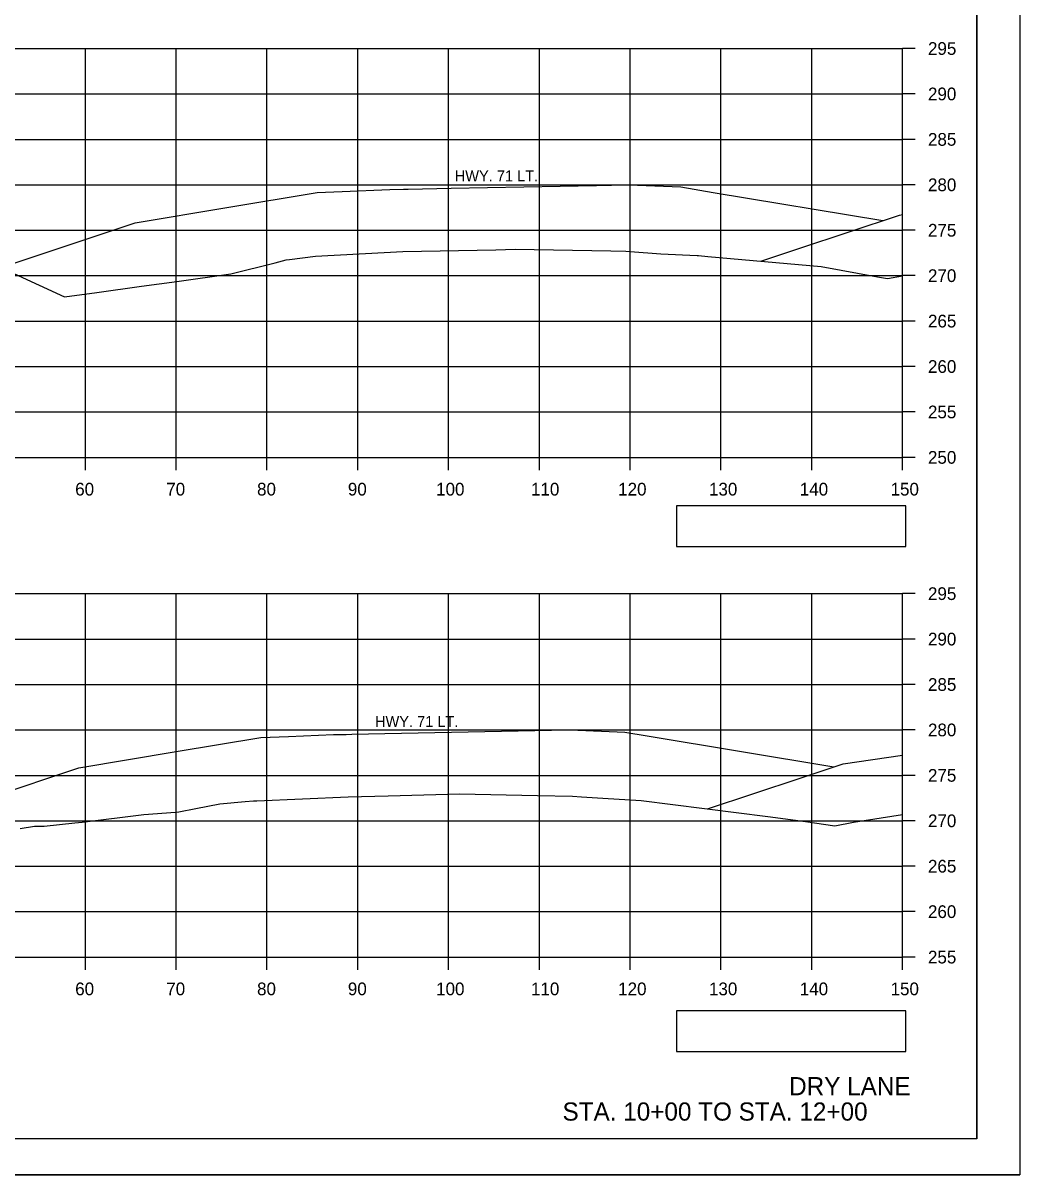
# Model space of a CAD drawing. Extents: x 285 to 4233, y -659 to 3710.
# Drawn here: x 4123.5 to 4233.3, y -579.2 to -452.5 of the extents above; entities that cross this region are included whole.
import ezdxf

# ---------------------------------------------------------------- set-up
doc = ezdxf.new("R2010")
doc.units = 0
for name, color, linetype in [('R_Axis', 7, 'Continuous'), ('R_Axis Annot', 7, 'Continuous'), ('R_Border', 7, 'Continuous'), ('R_Draft', 7, 'Continuous'), ('R_Exist Surface', 7, 'Continuous'), ('R_Fin Surface', 7, 'Continuous'), ('R_Grid', 7, 'Continuous'), ('R_No Plot', 7, 'Continuous'), ('R_Water', 7, 'Continuous')]:
    doc.layers.add(name, color=color, linetype=linetype)

msp = doc.modelspace()

# ---------------------------------------------------------------- linework, layer by layer
at = {"layer": 'R_Axis'}
for p, q in [((4220.38, -500.26), (4220.38, -455.26)), ((4221.78, -455.26), (4220.38, -455.26)), ((4221.78, -460.26), (4220.38, -460.26)), ((4221.78, -465.26), (4220.38, -465.26)), ((4221.78, -470.26), (4220.38, -470.26)), ((4221.78, -475.26), (4220.38, -475.26)), ((4221.78, -480.26), (4220.38, -480.26)), ((4221.78, -485.26), (4220.38, -485.26)), ((4221.78, -490.26), (4220.38, -490.26)), ((4221.78, -495.26), (4220.38, -495.26)), ((3920.38, -500.26), (4220.38, -500.26)), ((4130.38, -501.66), (4130.38, -500.26)), ((4140.38, -501.66), (4140.38, -500.26)), ((4150.38, -501.66), (4150.38, -500.26)), ((4160.38, -501.66), (4160.38, -500.26)), ((4170.38, -501.66), (4170.38, -500.26)), ((4180.38, -501.66), (4180.38, -500.26)), ((4190.38, -501.66), (4190.38, -500.26)), ((4200.38, -501.66), (4200.38, -500.26)), ((4210.38, -501.66), (4210.38, -500.26)), ((4220.38, -501.66), (4220.38, -500.26)), ((4221.78, -500.26), (4220.38, -500.26)), ((4220.38, -555.26), (4220.38, -515.26)), ((4221.78, -515.26), (4220.38, -515.26)), ((4221.78, -520.26), (4220.38, -520.26)), ((4221.78, -525.26), (4220.38, -525.26)), ((4221.78, -530.26), (4220.38, -530.26)), ((4221.78, -535.26), (4220.38, -535.26)), ((4221.78, -540.26), (4220.38, -540.26)), ((4221.78, -545.26), (4220.38, -545.26)), ((4221.78, -550.26), (4220.38, -550.26)), ((3920.38, -555.26), (4220.38, -555.26)), ((4130.38, -556.66), (4130.38, -555.26)), ((4140.38, -556.66), (4140.38, -555.26)), ((4150.38, -556.66), (4150.38, -555.26)), ((4160.38, -556.66), (4160.38, -555.26)), ((4170.38, -556.66), (4170.38, -555.26)), ((4180.38, -556.66), (4180.38, -555.26)), ((4190.38, -556.66), (4190.38, -555.26)), ((4200.38, -556.66), (4200.38, -555.26)), ((4210.38, -556.66), (4210.38, -555.26)), ((4220.38, -556.66), (4220.38, -555.26)), ((4221.78, -555.26), (4220.38, -555.26))]:
    msp.add_line(p, q, dxfattribs=at)
at = {"layer": 'R_Axis Annot'}
for points in [[(4195.48, -510.06), (4220.73, -510.06), (4220.73, -505.59), (4195.48, -505.59)], [(4195.48, -565.66), (4220.73, -565.66), (4220.73, -561.19), (4195.48, -561.19)]]:
    msp.add_lwpolyline(points, close=True, dxfattribs=at)
at = {"layer": 'R_Border'}
for q in [(4228.56, -369.8), (3912.38, -575.26)]:
    msp.add_line((4228.56, -575.26), q, dxfattribs=at)
at = {"layer": 'R_Exist Surface'}
for points in [[(4122.49, -480.01), (4128.08, -482.59), (4131.64, -482.12), (4136.58, -481.43), (4140.44, -480.92), (4146.41, -480.07), (4151.27, -478.84), (4152.48, -478.52), (4152.87, -478.48), (4155.71, -478.12), (4163.28, -477.71), (4165.36, -477.61), (4175.59, -477.4), (4177.71, -477.35), (4188.27, -477.54), (4189.89, -477.57), (4190.38, -477.61), (4193.76, -477.85), (4197.76, -478.04), (4197.92, -478.04), (4198.92, -478.14), (4211.4, -479.24), (4217.62, -480.39), (4218.74, -480.57), (4220.38, -480.29)], [(4123.2, -541.11), (4124.78, -540.84), (4125.84, -540.85), (4129.21, -540.5), (4130.04, -540.4), (4136.81, -539.57), (4140.29, -539.32), (4140.67, -539.26), (4142.53, -538.92), (4145.19, -538.39), (4147.99, -538.14), (4148.91, -538.07), (4149.27, -538.05), (4159.32, -537.62), (4163.73, -537.51), (4171.57, -537.31), (4180.19, -537.48), (4184.02, -537.56), (4185.04, -537.62), (4187.38, -537.77), (4191.58, -538.04), (4191.58, -538.04), (4191.58, -538.04), (4205.55, -539.79), (4209.68, -540.34), (4212.93, -540.8), (4214.96, -540.41), (4220.38, -539.56)]]:
    msp.add_lwpolyline(points, dxfattribs=at)
at = {"layer": 'R_Fin Surface'}
for points in [[(4104.21, -479.67), (4105.82, -480.2), (4112.16, -482.32), (4114.8, -481.44), (4135.87, -474.43), (4145.96, -472.75), (4155.9, -471.1), (4158.68, -470.99), (4163.92, -470.78), (4165.4, -470.75), (4165.92, -470.74), (4170.68, -470.64), (4186.67, -470.32), (4189.97, -470.26), (4190.23, -470.27), (4195.98, -470.5), (4199.51, -471.09), (4218.21, -474.2)], [(4204.76, -478.67), (4208.97, -477.27), (4220.03, -473.59), (4220.38, -473.54)], [(4102.17, -539.49), (4102.72, -539.68), (4108.31, -541.54), (4110.32, -540.87), (4129.67, -534.43), (4140.37, -532.65), (4149.71, -531.1), (4152.76, -530.98), (4157.72, -530.78), (4159.12, -530.75), (4159.73, -530.74), (4165.19, -530.63), (4183.57, -530.26), (4183.77, -530.26), (4183.79, -530.26), (4189.78, -530.5), (4192.25, -530.91), (4212.81, -534.33)], [(4198.91, -538.96), (4209.12, -535.56), (4213.83, -533.99), (4220.38, -533.04)]]:
    msp.add_lwpolyline(points, dxfattribs=at)
at = {"layer": 'R_Grid'}
for p, q in [((3920.38, -455.26), (4220.38, -455.26)), ((4130.38, -500.26), (4130.38, -455.26)), ((4140.38, -500.26), (4140.38, -455.26)), ((4150.38, -500.26), (4150.38, -455.26)), ((4160.38, -500.26), (4160.38, -455.26)), ((4170.38, -500.26), (4170.38, -455.26)), ((4180.38, -500.26), (4180.38, -455.26)), ((4190.38, -500.26), (4190.38, -455.26)), ((4200.38, -500.26), (4200.38, -455.26)), ((4210.38, -500.26), (4210.38, -455.26)), ((4220.38, -500.26), (4220.38, -455.26)), ((3920.38, -460.26), (4220.38, -460.26)), ((3920.38, -465.26), (4220.38, -465.26)), ((3920.38, -470.26), (4220.38, -470.26)), ((3920.38, -475.26), (4220.38, -475.26)), ((3920.38, -480.26), (4220.38, -480.26)), ((3920.38, -485.26), (4220.38, -485.26)), ((3920.38, -490.26), (4220.38, -490.26)), ((3920.38, -495.26), (4220.38, -495.26)), ((3920.38, -500.26), (4220.38, -500.26)), ((3920.38, -515.26), (4220.38, -515.26)), ((4130.38, -555.26), (4130.38, -515.26)), ((4140.38, -555.26), (4140.38, -515.26)), ((4150.38, -555.26), (4150.38, -515.26)), ((4160.38, -555.26), (4160.38, -515.26)), ((4170.38, -555.26), (4170.38, -515.26)), ((4180.38, -555.26), (4180.38, -515.26)), ((4190.38, -555.26), (4190.38, -515.26)), ((4200.38, -555.26), (4200.38, -515.26)), ((4210.38, -555.26), (4210.38, -515.26)), ((4220.38, -555.26), (4220.38, -515.26)), ((3920.38, -520.26), (4220.38, -520.26)), ((3920.38, -525.26), (4220.38, -525.26)), ((3920.38, -530.26), (4220.38, -530.26)), ((3920.38, -535.26), (4220.38, -535.26)), ((3920.38, -540.26), (4220.38, -540.26)), ((3920.38, -545.26), (4220.38, -545.26)), ((3920.38, -550.26), (4220.38, -550.26)), ((3920.38, -555.26), (4220.38, -555.26))]:
    msp.add_line(p, q, dxfattribs=at)
at = {"layer": 'R_No Plot'}
msp.add_line((3899.98, -579.24), (4233.31, -579.24), dxfattribs=at)
for points in [[(3899.97, -365.9), (4233.31, -365.9), (4233.31, -579.24), (3899.97, -579.24)], [(4146.3, -369.8), (4165.92, -369.8), (4165.92, -379.68), (4182.03, -379.68), (4205.23, -379.68), (4205.35, -407.84), (4228.56, -407.84), (4228.56, -575.26), (3912.38, -575.26), (3912.38, -369.8)]]:
    msp.add_lwpolyline(points, close=True, dxfattribs=at)

# ---------------------------------------------------------------- texts
at = {"layer": 'R_Axis Annot'}
for s, p in [('295', (4223.18, -455.96)), ('290', (4223.18, -460.96)), ('285', (4223.18, -465.96)), ('280', (4223.18, -470.96)), ('275', (4223.18, -475.96)), ('270', (4223.18, -480.96)), ('265', (4223.18, -485.96)), ('260', (4223.18, -490.96)), ('255', (4223.18, -495.96)), ('250', (4223.18, -500.96)), ('60', (4129.26, -504.46)), ('70', (4139.29, -504.46)), ('80', (4149.29, -504.46)), ('90', (4159.29, -504.46)), ('100', (4169.01, -504.46)), ('110', (4179.46, -504.46)), ('120', (4189.06, -504.46)), ('130', (4199.06, -504.46)), ('140', (4209.06, -504.46)), ('150', (4219.06, -504.46)), ('295', (4223.18, -515.96)), ('290', (4223.18, -520.96)), ('285', (4223.18, -525.96)), ('280', (4223.18, -530.96)), ('275', (4223.18, -535.96)), ('270', (4223.18, -540.96)), ('265', (4223.18, -545.96)), ('260', (4223.18, -550.96)), ('255', (4223.18, -555.96)), ('60', (4129.26, -559.46)), ('70', (4139.29, -559.46)), ('80', (4149.29, -559.46)), ('90', (4159.29, -559.46)), ('100', (4169.01, -559.46)), ('110', (4179.46, -559.46)), ('120', (4189.06, -559.46)), ('130', (4199.06, -559.46)), ('140', (4209.06, -559.46)), ('150', (4219.06, -559.46))]:
    msp.add_text(s, height=1.4, dxfattribs=at).set_placement(p)
at = {"layer": 'R_Draft'}
for s, p in [('DRY LANE', (4207.89, -570.47)), ('STA. 10+00 TO STA. 12+00', (4182.93, -573.26))]:
    msp.add_text(s, height=2, dxfattribs=at).set_placement(p)
at = {"layer": 'R_Water'}
for p in [(4171.06, -469.88), (4162.28, -529.93)]:
    msp.add_text('HWY. 71 LT.', height=1.2, dxfattribs=at).set_placement(p)

doc.saveas('drawing.dxf')
